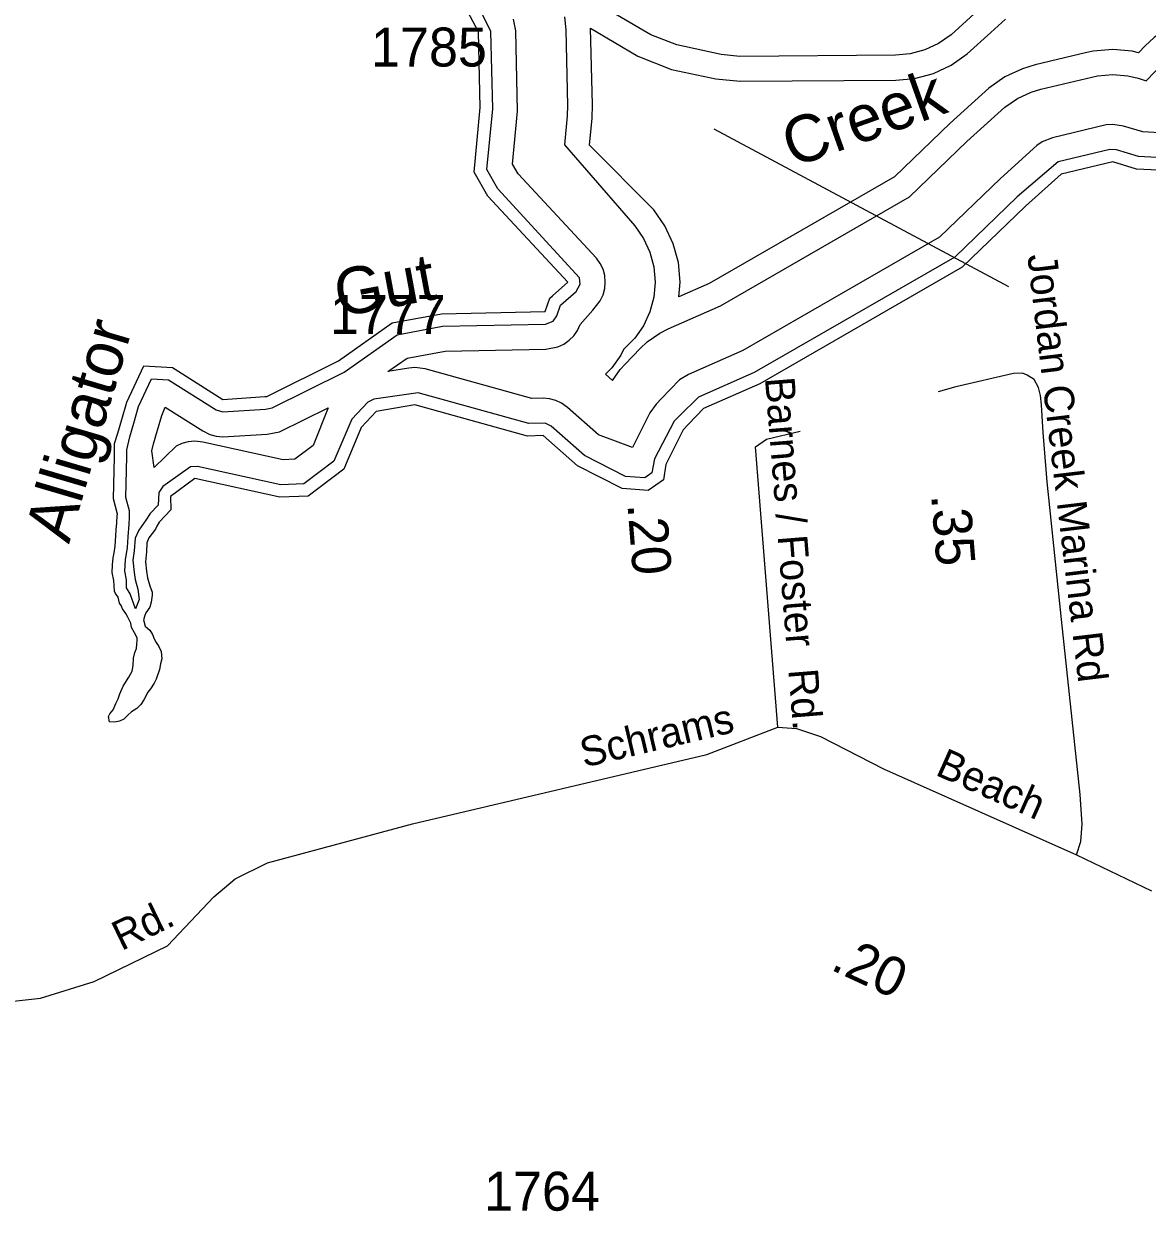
# Model space of a CAD drawing. Extents: x 2532689 to 2764727, y 536648 to 732970.
# Drawn here: x 2707995 to 2711601, y 625790 to 629600 of the extents above; entities that cross this region are included whole.
import ezdxf

# ---------------------------------------------------------------- set-up
doc = ezdxf.new("R2010")
doc.units = 0
for name, color, linetype in [('Exist Hydrographic Buffer Line', 7, 'Continuous'), ('Exist Hydrographic Creek Double Shore', 7, 'Continuous'), ('Exist Hydrographic Creek Single Shore', 7, 'Continuous'), ('Exist Hydrographic Creek Single Shore Label', 7, 'Continuous'), ('Exist Road Secondary Mileage Hundredths English Label', 7, 'Continuous'), ('Exist Road Secondary Type 41 Attributed', 7, 'Continuous'), ('Exist Road Secondary Type 51 Attributed', 7, 'Continuous'), ('Exist Road Secondary Type 51 Label', 7, 'Continuous'), ('Exist Road Secondary Type 51 Number Label', 7, 'Continuous')]:
    doc.layers.add(name, color=color, linetype=linetype)

msp = doc.modelspace()

# ---------------------------------------------------------------- linework, layer by layer
at = {"layer": 'Exist Hydrographic Buffer Line'}
for points in [[(2709669.4, 628636.5), (2709694.2, 628645.9), (2709706.1, 628662.9), (2709718, 628697.1), (2709768, 628741.5), (2709781.1, 628764.5), (2709779.1, 628785.1), (2709517, 629070.6), (2709481.5, 629132.6), (2709500.2, 629327.6), (2709494.5, 629575.2), (2709419.8, 629724.7)], [(2711144.5, 629332.3), (2711184.5, 629360.3), (2711228.8, 629380.9), (2711259.5, 629390.2), (2711442, 629433.2), (2711490.4, 629437.4), (2711539, 629433.2), (2711572.5, 629425.2), (2711598.1, 629417.3), (2711652.2, 629474), (2711674.6, 629494.9), (2711714.6, 629523), (2711751.1, 629540.6), (2712162.8, 629704.4), (2712210, 629717), (2712258.6, 629721.3), (2712307, 629717), (2712383, 629703.6), (2712430.2, 629691), (2712474.5, 629670.4), (2712520.2, 629637.4), (2712626.4, 629543.4)], [(2711045.5, 629631.6), (2710971.4, 629564.7), (2710931.5, 629536.8), (2710887.2, 629516.1), (2710840, 629503.5), (2710793.5, 629499.2), (2710293.5, 629495.5), (2710233.1, 629501.7), (2710091, 629532.1), (2710007.3, 629564.7), (2709804.3, 629684.5)], [(2711587.4, 629253.2), (2711525.5, 629272.1), (2711490.4, 629277.4), (2711469.7, 629275.6), (2711296.9, 629234.6), (2711264.5, 629221.7), (2711247.2, 629209.8), (2711130, 629103.7), (2710934.9, 628915.9), (2710303.2, 628552.3), (2710128.3, 628475.3), (2710099.4, 628457.4), (2710041.5, 628397.7), (2710024.7, 628380.1), (2710004.6, 628351.4), (2709948.4, 628240.7), (2709840.2, 628281.7), (2709740.5, 628369.2), (2709721.5, 628382.9), (2709702.6, 628391.7), (2709682.3, 628397.2), (2709661.6, 628399), (2709625.5, 628397.6), (2709282.8, 628492.9), (2709250.4, 628497.3), (2709230.4, 628495.6), (2709163.7, 628484.1), (2709225.2, 628527.1), (2709347.8, 628549.9), (2709671, 628556.6), (2709709.6, 628563.8), (2709728.4, 628572.6), (2709745.9, 628584.6), (2709760.6, 628599.4), (2709772.5, 628616.5), (2709781.3, 628635.5), (2709821.3, 628681.7), (2709845.5, 628711.4), (2709854.3, 628730.4), (2709859.9, 628750.6), (2709861.5, 628771.5), (2709859.9, 628792.3), (2709854.3, 628812.5), (2709845.5, 628831.4), (2709833.6, 628848.6), (2709581.8, 629118.3), (2709563.6, 629150.2), (2709580, 629319.9), (2709574.4, 629577.2), (2709567.3, 629615.2)], [(2709730.3, 629622.8), (2709734.6, 629581.2), (2709740.5, 629338.4), (2709739.3, 629304.6), (2709730.3, 629212.1), (2709956, 628951.4), (2709983.9, 628911.5), (2710004.4, 628867.2), (2710017.3, 628820), (2710021.4, 628771.5), (2710017.3, 628722.8), (2710004.4, 628675.7), (2709984.1, 628631.5), (2709956, 628591.4), (2709919.7, 628555.2), (2709911.1, 628536.6), (2709883, 628496.5), (2709862.1, 628475.6), (2709884.5, 628455.9), (2709909.1, 628490.5), (2709925.7, 628508.2), (2709973.9, 628558.4), (2709996.4, 628579.9), (2710036.6, 628607.9), (2710063.7, 628621.8), (2710231, 628695.2), (2710838, 629044.8), (2711022.7, 629222.3), (2711144.5, 629332.3)], [(2710097.3, 628723.8), (2710101.6, 628771.5), (2710096.1, 628833.9), (2710079.7, 628894.5), (2710053.2, 628951.4), (2710017.3, 629002.8), (2709810.4, 629210.6), (2709818.9, 629296.9), (2709820.5, 629340.3), (2709814.3, 629585.8), (2709966.5, 629495.9), (2710074.3, 629453.8), (2710216.2, 629423.5), (2710294.2, 629415.5), (2710794.3, 629419.3), (2710854, 629424.7), (2710914.9, 629440.9), (2710971.4, 629467.5), (2711022.9, 629503.5), (2711099.2, 629572.3), (2711146.8, 629615.2)], [(2711721.3, 629614.9), (2711674.6, 629592.2), (2711623.1, 629556.2), (2711594.2, 629529.3), (2711573.1, 629507.1), (2711553, 629511.9), (2711490.4, 629517.4), (2711428.1, 629511.9), (2711407, 629507.6), (2711241.1, 629468), (2711201.3, 629456.1), (2711144.5, 629429.6), (2711093, 629393.6), (2710969, 629281.7), (2710789.8, 629109.3), (2710194.7, 628766.7), (2710097.3, 628723.8)], [(2712518.3, 629423.5), (2712414, 629517.7), (2712394.5, 629531.8), (2712375.4, 629540.7), (2712355.3, 629546.1), (2712279.3, 629559.5), (2712258.6, 629561.3), (2712237.8, 629559.5), (2712217.5, 629554), (2711810.1, 629391.9), (2711777.3, 629372.4), (2711658.8, 629249.4), (2711587.4, 629253.2)], [(2711691.2, 629167.6), (2711573.5, 629173.8), (2711502.3, 629195.7), (2711481.2, 629196.3), (2711315.3, 629156.7), (2711183.7, 629044.4), (2710983.3, 628851.5), (2710339.5, 628480.7), (2710160.5, 628402.1), (2710099.6, 628342.5), (2710082.5, 628324.8), (2710019.8, 628204.6), (2710011.2, 628159.6), (2709988.2, 628143.2), (2709926.5, 628147.9), (2709795.1, 628215), (2709687.8, 628309.1), (2709668.5, 628318.3), (2709616.3, 628317.2), (2709261.3, 628415.8), (2709118.8, 628395.3), (2709099.7, 628386.5), (2709048.3, 628331.9), (2708989.8, 628196.4), (2708893.5, 628123.8), (2708820, 628120.9), (2708552, 628179.9), (2708529.7, 628178.4), (2708441.7, 628115), (2708428, 628096.6), (2708425.9, 628055.9), (2708400.3, 628028.9), (2708387, 628007), (2708364.6, 627974.9), (2708352.7, 627950), (2708349, 627909.1), (2708345.3, 627878.9), (2708349, 627839.1), (2708352.1, 627816.8), (2708360.7, 627785.7), (2708365, 627753.2), (2708353.5, 627722.6), (2708336.1, 627770.9), (2708325, 627790.6), (2708324.2, 627816.5), (2708319.1, 627843.4), (2708321.8, 627880), (2708327.7, 627919.6), (2708330.4, 627953.9), (2708333.5, 627994.1), (2708334.5, 628016), (2708334.5, 628037.5), (2708322.6, 628080.5), (2708325.5, 628211.3), (2708326.1, 628233.2), (2708334.7, 628275), (2708347.6, 628318.7), (2708363, 628371.7), (2708405, 628461.3), (2708459.8, 628457.7), (2708612.1, 628361.2), (2708633.4, 628355), (2708771, 628363.8), (2708792.4, 628368.2), (2709023.2, 628482.5), (2709193.4, 628602.5), (2709339.4, 628629.8), (2709669.4, 628636.5)], [(2708413.8, 628176.7), (2708406, 628229.8), (2708411.4, 628252.3), (2708424.3, 628296), (2708438, 628343.3), (2708449.1, 628369.8), (2708569.3, 628293.7), (2708592.4, 628282.3), (2708612.7, 628276.9), (2708633.4, 628275), (2708776.4, 628283.9), (2708815.5, 628291.3), (2708971.8, 628368.1), (2708924, 628247.1), (2708865.4, 628202.7), (2708827.2, 628201.2), (2708569.3, 628258.1), (2708543.4, 628260.9), (2708522.7, 628259), (2708502.6, 628253.6), (2708483.6, 628244.8), (2708413.8, 628176.7)]]:
    msp.add_lwpolyline(points, dxfattribs=at)
at = {"layer": 'Exist Hydrographic Creek Double Shore'}
for p, q in [((2708296.3, 628286.2), (2708309.3, 628330.1)), ((2708285.5, 628212.1), (2708285.7, 628223.9))]:
    msp.add_line(p, q, dxfattribs=at)
for points in [[(2709691.7, 628727.3), (2709741.5, 628771.5), (2709484.6, 629046.7), (2709440.5, 629123.8), (2709460.4, 629331.4), (2709454.5, 629574.2), (2709384.6, 629706), (2709307.5, 629794.8), (2709162.5, 629917.1), (2709061.6, 629955.6), (2708812.5, 629916), (2708684.5, 630045.5), (2708597.6, 630186.5), (2708543.4, 630335.3), (2708303.5, 630296.1), (2708167.6, 630392.4), (2708064.4, 630506.4), (2707938.5, 630560.4), (2707264.7, 630695.4)], [(2712420.3, 629318.5), (2712419.5, 629352.5), (2712334.4, 629427.9), (2712258.6, 629441.3), (2711854.6, 629280.4), (2711707.6, 629126.8), (2711566.5, 629134.1), (2711490.4, 629157.4), (2711324.5, 629117.8), (2711210.5, 629014.7), (2711007.5, 628819.3), (2710357.5, 628445), (2710176.5, 628365.4), (2710128.5, 628315)], [(2708768.6, 628403.7), (2708774.5, 628404), (2709005.6, 628518.4), (2709177.4, 628640.3), (2709335.5, 628669.7), (2709668.5, 628676.6), (2709683.5, 628719.9), (2709691.7, 628727.3)], [(2708309.3, 628330.1), (2708325.5, 628385.9), (2708380.6, 628503), (2708472.5, 628496.9), (2708480.5, 628491.9)], [(2708480.5, 628491.9), (2708633.4, 628395), (2708768.6, 628403.7)], [(2710128.5, 628315), (2710111.5, 628297.2), (2710055.5, 628186.5), (2710048.5, 628137), (2709999.5, 628102.2), (2709915.4, 628108.7), (2709772.5, 628181.7), (2709661.6, 628279), (2709611.5, 628277), (2709250.4, 628377.3), (2709125.6, 628355.9), (2709077.6, 628304.6), (2709022.4, 628171.1), (2708907.6, 628084.4), (2708816.6, 628080.7), (2708543.4, 628140.9)], [(2708286.1, 628234.9), (2708286.5, 628253), (2708296.3, 628286.2)], [(2708295.9, 628026.9), (2708282.6, 628075.6), (2708285.5, 628212.1)], [(2708543.4, 628140.9), (2708465.5, 628082.9), (2708466.5, 628040.3), (2708429.2, 628001.2)], [(2708270.1, 627360.1), (2708267, 627378), (2708270.5, 627386.3), (2708281.8, 627399), (2708290.8, 627419.5), (2708298, 627433.9), (2708303.1, 627450.3), (2708313.6, 627475), (2708319.1, 627483.3), (2708332, 627504), (2708342.7, 627522.7), (2708345.8, 627541), (2708346.6, 627565), (2708351.5, 627583.3), (2708356.8, 627595.7), (2708358.1, 627609.8), (2708359.3, 627619.9), (2708358.9, 627629.9), (2708350.1, 627645.4), (2708341, 627663), (2708338, 627676.8), (2708328.9, 627696.4), (2708322.4, 627707.9), (2708311.5, 627723.4), (2708307, 627733.2), (2708302.5, 627740.9), (2708297.4, 627760.6), (2708288.8, 627772.2), (2708286.3, 627780.1), (2708284.2, 627814.1), (2708278.7, 627839.8), (2708279.5, 627863.9), (2708282.2, 627886.1), (2708285.3, 627902.3), (2708287.9, 627924.5), (2708290.2, 627956.7), (2708291, 627976.9), (2708293.9, 627999), (2708294.7, 628021.8), (2708295.9, 628026.9)], [(2708429.2, 628001.2), (2708422.4, 627988.4), (2708417.1, 627978.1), (2708396.6, 627950.8), (2708389.4, 627934.3), (2708389, 627906.3), (2708385.1, 627874), (2708388.8, 627844.1), (2708391.7, 627822.2), (2708394.4, 627814.4), (2708399.3, 627796.6), (2708406.5, 627776.9), (2708407.1, 627767), (2708404.2, 627744.8), (2708399.3, 627728.5), (2708386.4, 627709.6), (2708382.9, 627701.4), (2708379.6, 627687.2), (2708384.7, 627667.5), (2708399.5, 627654.3), (2708408.3, 627640.7), (2708413, 627627), (2708419.6, 627615.4), (2708428.6, 627601.8), (2708435.4, 627586.1), (2708438.4, 627562.3), (2708433.5, 627546), (2708430.4, 627527.8), (2708420.2, 627497.1), (2708413, 627484.6), (2708401.9, 627466), (2708392.7, 627455.4), (2708380, 627430.7), (2708371, 627416.1), (2708357.9, 627403.3), (2708340.2, 627392.3), (2708328.7, 627381.6), (2708315.6, 627368.8), (2708302.1, 627362), (2708286.3, 627359.1), (2708270.1, 627360.1)]]:
    msp.add_lwpolyline(points, dxfattribs=at)
at = {"layer": 'Exist Hydrographic Creek Single Shore'}
msp.add_lwpolyline([(2708285.7, 628223.9), (2708285.7, 628229.2), (2708286.1, 628234.9)], dxfattribs=at)
at = {"layer": 'Exist Road Secondary Type 41 Attributed'}
msp.add_lwpolyline([(2711374.4, 626933.6), (2711388.2, 626976.6), (2711392.2, 627032.4), (2711386.3, 627126.8), (2711325.9, 627688.4), (2711280, 628129.9), (2711267.5, 628288.6), (2711261.6, 628377.8), (2711259, 628407.3), (2711252.4, 628433.6), (2711238.7, 628459.2), (2711215.7, 628472.9), (2711201.3, 628479.5), (2711172.4, 628478.2), (2710986.8, 628435.6), (2710930.4, 628419.2)], dxfattribs=at)
at = {"layer": 'Exist Road Secondary Type 51 Attributed'}
for points in [[(2710415.6, 627343.7), (2710343.5, 628242.5), (2710379, 628267.2), (2710487, 628293)], [(2705003.9, 628117.8), (2705622.4, 627707.3), (2706018.2, 627450.4), (2706785, 626919.9), (2707110.6, 626681.5), (2707204, 626627.8), (2707353.2, 626577.1), (2707363.3, 626577.3), (2707471.5, 626538.1), (2707774, 626474.5), (2707932.5, 626460.6), (2708048.2, 626473.5), (2708221, 626527.7), (2708456.1, 626641.3), (2708604.4, 626799), (2708673, 626857), (2708777.7, 626907.5), (2709242.8, 627033), (2710187.7, 627256), (2710415.6, 627343.7)], [(2710415.6, 627343.7), (2710475.6, 627339.2), (2710552.5, 627313.1), (2710755, 627210), (2711374.4, 626933.6)], [(2711374.4, 626933.6), (2711615.4, 626817.9)]]:
    msp.add_lwpolyline(points, dxfattribs=at)
at = {"layer": 'Exist Road Secondary Type 51 Number Label'}
msp.add_line((2711157.1, 628756.4), (2710211.4, 629262.2), dxfattribs=at)

# ---------------------------------------------------------------- texts
at = {"layer": 'Exist Hydrographic Creek Single Shore Label'}
for s, rotation, p in [(' Creek', 19.5743, (2710410.4, 629119.1)), ('Gut', 10.5253, (2709007.2, 628658.7)), ('Alligator', 73.596, (2708139.8, 627928.9))]:
    msp.add_text(s, height=150, rotation=rotation, dxfattribs=at).set_placement(p)
at = {"layer": 'Exist Road Secondary Mileage Hundredths English Label'}
for s, rotation, p in [('.35', 274.5873, (2710907.4, 628088.1)), ('.20', 274.5873, (2709932.4, 628058.7)), ('.20', 335.2804, (2710580.8, 626566.9))]:
    msp.add_text(s, height=125, rotation=rotation, dxfattribs=at).set_placement(p)
at = {"layer": 'Exist Road Secondary Type 51 Label'}
for s, rotation, p in [('Jordan Creek Marina Rd', 276.8185, (2711216.2, 628857.1)), ('Barnes / Foster  Rd.', 274.5873, (2710373.9, 628463.5)), ('Schrams', 13.2819, (2709793.1, 627213.4)), ('Beach', 335.9548, (2710917.6, 627191.3)), ('Rd.', 25.7865, (2708308.2, 626624.5))]:
    msp.add_text(s, height=95, rotation=rotation, dxfattribs=at).set_placement(p)
at = {"layer": 'Exist Road Secondary Type 51 Number Label'}
for s, p in [('1785', (2709109.6, 629463)), ('1777', (2708977.6, 628605.2)), ('1764', (2709472.5, 625791.8))]:
    msp.add_text(s, height=125, dxfattribs=at).set_placement(p)

doc.saveas('drawing.dxf')
